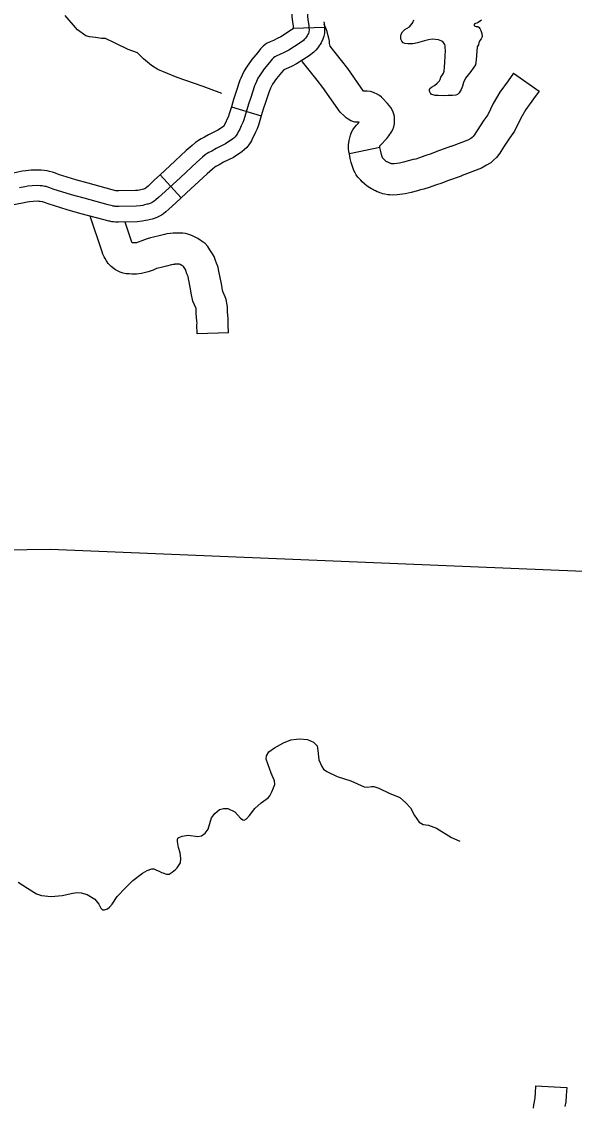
# Model space of a CAD drawing. Extents: x 1720274 to 1751788, y 372074 to 391887.
# Drawn here: x 1731172 to 1731592, y 380014 to 380837 of the extents above; entities that cross this region are included whole.
import ezdxf

# ---------------------------------------------------------------- set-up
doc = ezdxf.new("R2010")
doc.units = 0
for name, color, linetype in [('Level 32', 7, 'Continuous'), ('Level 35', 7, 'Continuous'), ('Level 45', 7, 'Continuous'), ('Level 5', 7, 'Continuous')]:
    doc.layers.add(name, color=color, linetype=linetype)

msp = doc.modelspace()

# ---------------------------------------------------------------- linework, layer by layer
at = {"layer": 'Level 32'}
for p, q in [((1731378.15, 380832.46), (1731401.84, 380833.21)), ((1731331.09, 380772.8), (1731353.79, 380766)), ((1731277.02, 380721.14), (1731293.07, 380703.7))]:
    msp.add_line(p, q, dxfattribs=at)
for points in [[(1731371.4, 380916.83), (1731371.65, 380915.17), (1731371.75, 380914.28), (1731371.76, 380913.19), (1731371.85, 380908.64), (1731372.23, 380890.05), (1731373.44, 380879.83), (1731374.52, 380869.26), (1731375.17, 380861.44), (1731375.35, 380859), (1731375.96, 380856.26), (1731376.47, 380854.91), (1731376.48, 380854.79), (1731376.8, 380851.62), (1731377.08, 380844.49), (1731377.01, 380840.93), (1731377.43, 380837.29), (1731377.94, 380833.85)], [(1731383.12, 380918.59), (1731383.4, 380916.69), (1731383.59, 380914.99), (1731383.61, 380913.38), (1731383.7, 380908.89), (1731384.07, 380890.87), (1731385.22, 380881.13), (1731386.32, 380870.35), (1731386.99, 380862.38), (1731387.11, 380860.73), (1731387.35, 380859.64), (1731388.08, 380857.69), (1731388.26, 380856.04), (1731388.63, 380852.45), (1731388.93, 380844.6), (1731388.87, 380841.49), (1731389.18, 380838.85), (1731389.81, 380834.58), (1731389.98, 380832.99), (1731390, 380832.83)], [(1731390, 380832.83), (1731390.06, 380830.96), (1731389.97, 380830.02), (1731389.85, 380829.29), (1731389.57, 380828.47), (1731389.02, 380827.28), (1731388.54, 380826.58), (1731388.08, 380825.82), (1731387.47, 380824.9), (1731386.44, 380823.76), (1731385.91, 380823.19), (1731383.38, 380821.33), (1731374.63, 380815.72), (1731371.29, 380813.94), (1731368, 380812.35), (1731365.69, 380811.4), (1731364.17, 380810.6), (1731363.07, 380809.81), (1731362.2, 380808.86), (1731360.18, 380806.45), (1731356.04, 380801.48), (1731352.47, 380796.36), (1731351.31, 380794.49), (1731350.1, 380791.93), (1731349.13, 380789.76), (1731348.63, 380788.63), (1731345.76, 380779.79), (1731344.02, 380774.66), (1731340.45, 380762.75), (1731339.71, 380760.81), (1731338.51, 380758.29), (1731337.5, 380755.84), (1731336.34, 380753.75), (1731335.8, 380752.46), (1731334.79, 380750.91), (1731334.01, 380749.98), (1731333, 380748.97), (1731332.19, 380748.35), (1731326.72, 380744.7), (1731319.47, 380741.13), (1731316.18, 380739.19), (1731314, 380738.14), (1731312.76, 380737.37), (1731311.29, 380736.32), (1731309.08, 380734.42), (1731304.82, 380730.73), (1731292.37, 380719.17), (1731280.81, 380708.53), (1731275.77, 380703.84), (1731273.87, 380702.17), (1731272.59, 380701.16), (1731271.74, 380700.58), (1731270.89, 380700.07), (1731270.04, 380699.65), (1731269.22, 380699.3), (1731268.02, 380698.95), (1731267.09, 380698.75), (1731265.07, 380698.25), (1731263.79, 380697.98), (1731261.74, 380697.59), (1731258.87, 380697.32), (1731245.53, 380697.05), (1731243.82, 380697.08), (1731242.89, 380697.16), (1731242.27, 380697.24), (1731241.33, 380697.44)], [(1731378.15, 380832.46), (1731378.16, 380832.31), (1731378.08, 380832.18), (1731377.98, 380832.07), (1731376.67, 380831.11), (1731368.62, 380825.95), (1731365.92, 380824.5), (1731363.17, 380823.17), (1731360.67, 380822.15), (1731357.9, 380820.7), (1731355.15, 380818.7), (1731353.29, 380816.67), (1731351.09, 380814.05), (1731346.61, 380808.68), (1731342.57, 380802.89), (1731340.88, 380800.17), (1731339.33, 380796.86), (1731338.31, 380794.6), (1731337.55, 380792.9), (1731334.52, 380783.52), (1731332.73, 380778.27), (1731331.09, 380772.8)], [(1731401.84, 380833.21), (1731401.93, 380830.58), (1731401.72, 380828.47), (1731401.38, 380826.43), (1731400.61, 380824.1), (1731399.35, 380821.37), (1731398.5, 380820.14), (1731398.1, 380819.48), (1731396.86, 380817.62), (1731395.18, 380815.76), (1731393.82, 380814.29), (1731390.08, 380811.56), (1731380.63, 380805.49), (1731376.67, 380803.38), (1731372.83, 380801.52), (1731370.82, 380800.7), (1731369.28, 380798.85), (1731365.46, 380794.28), (1731362.36, 380789.83), (1731361.73, 380788.82), (1731360.88, 380787), (1731359.95, 380784.92), (1731359.71, 380784.37), (1731357.01, 380776.05), (1731355.3, 380771.05), (1731353.79, 380766)], [(1731377.94, 380833.85), (1731378.15, 380832.46)], [(1731401.38, 380837.36), (1731401.57, 380836.09), (1731401.78, 380834.14), (1731401.8, 380833.87), (1731401.84, 380833.21)], [(1731331.09, 380772.8), (1731329.22, 380766.56), (1731328.81, 380765.47), (1731327.68, 380763.1), (1731326.81, 380760.99), (1731325.67, 380758.95), (1731325.29, 380758.05), (1731325.24, 380757.97), (1731325.22, 380757.94), (1731320.79, 380754.99), (1731313.84, 380751.57), (1731310.59, 380749.65), (1731308.27, 380748.53), (1731306.18, 380747.23), (1731303.98, 380745.66), (1731301.34, 380743.39), (1731296.9, 380739.56), (1731284.32, 380727.87), (1731277.02, 380721.14)], [(1731353.79, 380766), (1731351.68, 380758.94), (1731350.62, 380756.15), (1731349.34, 380753.48), (1731348.2, 380750.69), (1731347, 380748.54), (1731346.3, 380746.88), (1731344.34, 380743.87), (1731342.77, 380741.99), (1731340.82, 380740.03), (1731339.08, 380738.7), (1731332.65, 380734.41), (1731325.1, 380730.7), (1731321.77, 380728.73), (1731319.74, 380727.75), (1731319.35, 380727.51), (1731318.6, 380726.98), (1731316.82, 380725.44), (1731312.73, 380721.91), (1731300.41, 380710.47), (1731293.07, 380703.7)], [(1731243.77, 380709.03), (1731243.46, 380709.1), (1731240.54, 380709.83), (1731222.42, 380714.76), (1731213.07, 380717.35), (1731199.72, 380721.46), (1731197.49, 380722.3), (1731195.35, 380723.11), (1731193.04, 380723.74), (1731191.33, 380724.06), (1731188.84, 380724.44), (1731186.64, 380724.67), (1731183.7, 380724.78), (1731179.16, 380724.59), (1731175.01, 380724.22), (1731172.15, 380723.79), (1731167.98, 380722.99), (1731159.01, 380721.16), (1731157.39, 380720.74)], [(1731277.02, 380721.14), (1731272.76, 380717.23), (1731267.82, 380712.63), (1731266.29, 380711.28), (1731265.58, 380710.72), (1731265.38, 380710.58), (1731265.21, 380710.48), (1731265.16, 380710.46), (1731265.15, 380710.45), (1731264.44, 380710.31), (1731262.4, 380709.8), (1731261.46, 380709.6), (1731260.08, 380709.33), (1731258.19, 380709.16), (1731245.54, 380708.9), (1731244.45, 380708.92), (1731244.2, 380708.94), (1731243.77, 380709.03)], [(1731189.35, 380712.38), (1731187.33, 380712.69), (1731185.82, 380712.84), (1731183.72, 380712.92), (1731179.93, 380712.76), (1731176.44, 380712.45), (1731174.15, 380712.1), (1731170.27, 380711.37)], [(1731241.33, 380697.44), (1731240.8, 380697.55), (1731237.54, 380698.37), (1731219.28, 380703.33), (1731209.74, 380705.97), (1731195.9, 380710.24), (1731193.3, 380711.21), (1731191.67, 380711.83), (1731190.39, 380712.18), (1731189.35, 380712.38)], [(1731238.88, 380685.84), (1731238.14, 380686), (1731234.55, 380686.9), (1731216.15, 380691.9), (1731206.42, 380694.6), (1731192.08, 380699.02), (1731189.12, 380700.12), (1731187.99, 380700.55), (1731187.75, 380700.62), (1731187.36, 380700.69), (1731185.82, 380700.93), (1731184.99, 380701.01), (1731183.75, 380701.06), (1731180.69, 380700.93), (1731177.86, 380700.68), (1731176.15, 380700.42), (1731172.56, 380699.74), (1731164.39, 380698.07), (1731163.41, 380697.82)], [(1731293.07, 380703.7), (1731288.87, 380699.84), (1731283.72, 380695.05), (1731281.46, 380693.06), (1731279.61, 380691.6), (1731278.1, 380690.57), (1731276.56, 380689.66), (1731275.03, 380688.89), (1731273.23, 380688.12), (1731270.89, 380687.44), (1731269.74, 380687.2), (1731267.74, 380686.7), (1731266.12, 380686.36), (1731263.4, 380685.84), (1731259.55, 380685.48), (1731245.52, 380685.19), (1731243.2, 380685.25), (1731241.67, 380685.37), (1731240.31, 380685.54), (1731238.88, 380685.84)]]:
    msp.add_lwpolyline(points, dxfattribs=at)
at = {"layer": 'Level 35'}
for points in [[(1731323.83, 380782.95), (1731309.67, 380788.22), (1731289.85, 380795.1), (1731275.28, 380801.17), (1731270.43, 380804.01), (1731264.36, 380809.27), (1731259.91, 380813.73), (1731252.63, 380816.16), (1731242.92, 380821.02), (1731235.63, 380824.66), (1731232.4, 380824.66), (1731227.95, 380825.47), (1731223.5, 380825.88), (1731220.67, 380826.69), (1731214.19, 380831.14), (1731204.89, 380842.08)], [(1731517.75, 380818.32), (1731517.11, 380808.37), (1731516.41, 380804.74), (1731513.06, 380799.56), (1731509.01, 380794.39), (1731507.47, 380791.17), (1731506.49, 380788.37), (1731505.52, 380786), (1731503.98, 380783.34), (1731502.72, 380782.22), (1731501.46, 380781.66), (1731499.09, 380781.38), (1731495.73, 380781.24), (1731492.66, 380781.1), (1731488.19, 380781.38), (1731485.81, 380781.38), (1731484.28, 380781.8), (1731483.16, 380782.22), (1731482.46, 380782.78), (1731482.04, 380783.48), (1731481.76, 380784.04), (1731481.62, 380784.74), (1731481.62, 380785.86), (1731481.9, 380786.7), (1731483.02, 380787.67), (1731485.39, 380788.93), (1731487.35, 380790.61), (1731488.19, 380791.45), (1731489.03, 380792.57), (1731489.59, 380793.55), (1731490.28, 380795.37), (1731491.54, 380796.91), (1731492.1, 380798.3), (1731492.8, 380799.84), (1731492.94, 380802.78), (1731493.22, 380806.7), (1731493.64, 380815.65), (1731493.5, 380817.18), (1731493.42, 380818.97), (1731493.1, 380819.93), (1731492.65, 380820.7), (1731491.81, 380821.73), (1731490.85, 380822.56), (1731488.35, 380823.53), (1731483.67, 380824.04), (1731480.79, 380823.72), (1731477.64, 380822.76), (1731472.39, 380821.28), (1731468.8, 380820.64), (1731465.01, 380820.44), (1731462.83, 380820.7), (1731461.55, 380821.34), (1731460.46, 380822.63), (1731459.88, 380824.04), (1731459.88, 380824.42), (1731459.88, 380825.32), (1731459.88, 380826.48), (1731459.95, 380827.89), (1731461.17, 380829.62), (1731462.7, 380831.48), (1731466.42, 380833.54), (1731468.41, 380835.91), (1731468.79, 380836.81), (1731469.65, 380838.79)], [(1731520.95, 380838.45), (1731518.61, 380836.63), (1731517.55, 380836.26), (1731516.41, 380835.95), (1731515.88, 380835.8), (1731515.6, 380835.6), (1731515.45, 380835.43), (1731515.42, 380835.12), (1731515.42, 380834.67), (1731515.5, 380834.43), (1731515.72, 380834.18), (1731516.18, 380833.99), (1731517.02, 380833.82), (1731518.14, 380833.62), (1731519.19, 380832.98), (1731519.88, 380832.18), (1731520.49, 380830.78), (1731521.39, 380828.5), (1731521.49, 380826.18), (1731521.4, 380825.48), (1731520.82, 380824.38), (1731519.87, 380823.03), (1731519.07, 380821.32), (1731518.65, 380819.92), (1731517.75, 380818.32)], [(1731169.23, 380184.26), (1731176.38, 380179.73), (1731183.24, 380175.49), (1731187.03, 380174.18), (1731194.33, 380173.45), (1731202.5, 380174.18), (1731210.82, 380175.93), (1731213.88, 380176.52), (1731216.95, 380176.22), (1731221.62, 380174.91), (1731227.31, 380171.4), (1731230.52, 380167.61), (1731231.98, 380164.54), (1731233.14, 380163.37), (1731234.75, 380163.22), (1731237.08, 380164.1), (1731238.54, 380165.42), (1731240.59, 380167.61), (1731244.38, 380173.3), (1731250.66, 380179.87), (1731256.35, 380185.57), (1731263.5, 380191.12), (1731267.15, 380193.17), (1731270.79, 380194.48), (1731272.25, 380194.48), (1731274.3, 380193.46), (1731276.19, 380192.58), (1731277.95, 380191.56), (1731278.97, 380191.27), (1731281.74, 380190.24), (1731283.93, 380190.39), (1731286.26, 380191.85), (1731287.29, 380192.87), (1731288.31, 380193.6), (1731290.06, 380195.21), (1731292.54, 380198.86), (1731292.83, 380202.22), (1731292.25, 380206.46), (1731290.93, 380210.69), (1731290.2, 380215.22), (1731290.2, 380216.53), (1731290.5, 380217.7), (1731291.23, 380218.29), (1731293.71, 380219.31), (1731298.38, 380219.89), (1731305.53, 380219.02), (1731308.45, 380219.46), (1731311.22, 380221.35), (1731313.41, 380224.42), (1731316.03, 380233.18), (1731318.51, 380236.4), (1731322.16, 380239.32), (1731325.08, 380240.19), (1731327.71, 380240.19), (1731328.29, 380240.19), (1731333.69, 380237.71), (1731338.07, 380232.89), (1731339.82, 380231.58), (1731340.84, 380231.43), (1731342.59, 380232.45), (1731344.78, 380234.79), (1731349.01, 380240.19), (1731353.68, 380244.43), (1731359.08, 380248.23), (1731360.4, 380249.83), (1731361.86, 380252.9), (1731363.02, 380255.82), (1731364.04, 380258.45), (1731363.75, 380261.23), (1731361.27, 380267.07), (1731357.62, 380277.58), (1731357.77, 380280.07), (1731359.67, 380283.13), (1731363.75, 380286.35), (1731370.76, 380290.15), (1731376.16, 380292.19), (1731380.54, 380292.92), (1731383.02, 380293.07), (1731389, 380292.48), (1731393.38, 380290.58), (1731396.15, 380287.66), (1731396.73, 380284.3), (1731397.61, 380277.15), (1731399.8, 380272.18), (1731401.11, 380269.99), (1731403.59, 380268.24), (1731411.33, 380264.59), (1731421.69, 380261.08)], [(1731421.69, 380261.08), (1731431.9, 380256.55), (1731434.68, 380256.41), (1731437.59, 380256.99), (1731439.35, 380256.99), (1731442.99, 380255.68), (1731450.87, 380251.88), (1731459.05, 380248.52), (1731463.28, 380244.87), (1731467.07, 380240.78), (1731470.14, 380234.94), (1731473.64, 380229.83), (1731476.85, 380227.93), (1731480.79, 380227.63), (1731486.77, 380225.15), (1731498.3, 380218.29), (1731504.58, 380215.51)]]:
    msp.add_lwpolyline(points, dxfattribs=at)
at = {"layer": 'Level 45'}
for p, q in [((1731545.36, 380798.27), (1731564.75, 380784.64)), ((1731443.87, 380741.8), (1731420.68, 380736.95)), ((1731328.85, 380601.12), (1731305.16, 380600.5)), ((1731562.14, 380029.77), (1731585.8, 380028.35))]:
    msp.add_line(p, q, dxfattribs=at)
for points in [[(1731414.73, 380807.79), (1731406.02, 380818.72), (1731405.64, 380820.83), (1731405.55, 380822.61), (1731405.04, 380824.91), (1731404.65, 380826.75), (1731403.76, 380829.81), (1731403.02, 380832.03), (1731401.69, 380835.28)], [(1731396.2, 380793.02), (1731385.15, 380806.88), (1731384.64, 380808.07)], [(1731443.87, 380741.8), (1731443.79, 380742.22), (1731443.76, 380742.53), (1731443.77, 380742.61), (1731443.89, 380743.06), (1731444.41, 380743.57), (1731449.11, 380748.67), (1731450.61, 380750.67), (1731451.48, 380751.91), (1731451.84, 380752.54), (1731452.69, 380753.71), (1731453.61, 380755.54), (1731454.52, 380757.59), (1731454.88, 380759.91), (1731455.01, 380761.3), (1731455.01, 380762.22), (1731455.01, 380762.64), (1731455.01, 380763.31), (1731454.96, 380764.14), (1731454.87, 380765.32), (1731454.49, 380767.14), (1731453.68, 380769.57), (1731452.2, 380772.18), (1731449.64, 380775.2), (1731445.92, 380779.22), (1731445.03, 380780.03), (1731443.58, 380781.37), (1731441.4, 380782.64), (1731440.06, 380783.23), (1731439.12, 380783.66), (1731436.68, 380784.47), (1731434.11, 380784.68), (1731432.54, 380784.71), (1731431.47, 380784.7), (1731419.58, 380801.72), (1731414.73, 380807.79)], [(1731545.36, 380798.27), (1731541.34, 380792.55), (1731534.87, 380783.77), (1731529.83, 380775.21), (1731525.76, 380766.58), (1731522.83, 380762.68), (1731517.67, 380754.76), (1731515.48, 380751.2), (1731514.69, 380750.21), (1731513.9, 380749.43), (1731513.84, 380749.37), (1731512.83, 380748.76), (1731510.74, 380747.53), (1731498.1, 380742.74), (1731497.48, 380742.52)], [(1731420.68, 380736.95), (1731420.31, 380738.69), (1731420.08, 380741.21), (1731420.03, 380743.9), (1731420.49, 380747.28), (1731420.97, 380749.11), (1731421.51, 380751.2), (1731422.44, 380753.46), (1731423.44, 380755.31), (1731424.57, 380757.03), (1731426.04, 380758.75), (1731427.4, 380760.08), (1731428.26, 380761.02), (1731427.03, 380761.02), (1731424.74, 380761.23), (1731421.85, 380762.19), (1731419.77, 380763.38), (1731418.25, 380764.47), (1731416.98, 380765.59), (1731413.83, 380768.57), (1731400.58, 380787.53), (1731396.2, 380793.02)], [(1731564.75, 380784.64), (1731560.58, 380778.7), (1731554.67, 380770.69), (1731550.8, 380764.12), (1731546.17, 380754.3), (1731542.26, 380749.08), (1731537.69, 380742.08), (1731534.91, 380737.55), (1731532.38, 380734.39), (1731530.27, 380732.28), (1731528.06, 380730.26), (1731524.93, 380728.38), (1731521.01, 380726.08), (1731506.31, 380720.51), (1731505.48, 380720.21)], [(1731497.48, 380742.52), (1731487.16, 380738.82), (1731482.72, 380737.16), (1731478.06, 380735.51), (1731473.92, 380733.96), (1731471.09, 380733.13), (1731469.21, 380732.68), (1731466.43, 380732.02), (1731461.89, 380730.78), (1731458.66, 380730.01), (1731454.76, 380729.44), (1731454.09, 380729.41), (1731453.71, 380729.44), (1731453.31, 380729.49), (1731452.7, 380729.6), (1731452.34, 380729.69), (1731452.11, 380729.75), (1731451.87, 380729.84), (1731451.42, 380730), (1731451.31, 380730.05), (1731450.9, 380730.24), (1731450.37, 380730.51), (1731449.89, 380730.74), (1731449.49, 380730.94), (1731449.17, 380731.11), (1731448.76, 380731.37), (1731448.38, 380731.61), (1731448.07, 380731.87), (1731447.17, 380732.72), (1731446.55, 380733.37), (1731445.95, 380734), (1731445.78, 380734.18), (1731445.58, 380734.72), (1731445.09, 380736.51), (1731444.49, 380738.86), (1731443.87, 380741.8)], [(1731505.48, 380720.21), (1731495.3, 380716.56), (1731490.83, 380714.89), (1731486.17, 380713.24), (1731481.41, 380711.46), (1731477.19, 380710.22), (1731474.72, 380709.63), (1731472.32, 380709.06), (1731467.75, 380707.81), (1731463.11, 380706.71), (1731457.07, 380705.83), (1731453.59, 380705.65), (1731451.31, 380705.86), (1731449.91, 380706.02), (1731447.73, 380706.41), (1731446.09, 380706.82), (1731444.76, 380707.21), (1731443.8, 380707.55), (1731442.79, 380707.93), (1731441.78, 380708.34), (1731440.61, 380708.89), (1731439.91, 380709.24), (1731439.27, 380709.55), (1731438.62, 380709.89), (1731437.51, 380710.45), (1731436.12, 380711.32), (1731434.33, 380712.47), (1731432.33, 380714.14), (1731430.45, 380715.91), (1731429.37, 380717.04), (1731428.58, 380717.87), (1731427.21, 380719.38), (1731425.9, 380721.23), (1731425, 380722.7), (1731424.11, 380724.48), (1731423.01, 380727.42), (1731422.19, 380730.43), (1731421.4, 380733.48), (1731420.68, 380736.95)], [(1731285.62, 380652.75), (1731281.82, 380651.89), (1731277.78, 380650.84), (1731275.6, 380650.28), (1731274.36, 380649.96), (1731271.6, 380648.89), (1731268.01, 380647.52), (1731265.86, 380646.89), (1731262.83, 380646.15), (1731258.99, 380645.82), (1731255.61, 380645.78), (1731253.48, 380645.87), (1731251.27, 380646.08), (1731248.85, 380646.46), (1731246.73, 380647.24), (1731244.58, 380648.2), (1731243.2, 380649.1), (1731242.04, 380649.85), (1731239.89, 380651.54), (1731238.89, 380652.62), (1731237.66, 380653.92), (1731236.32, 380655.78), (1731235.23, 380657.52), (1731234.41, 380659.02), (1731233.56, 380660.99), (1731233.02, 380662.62), (1731223.98, 380689.77)], [(1731280.4, 380675.86), (1731276.24, 380674.92), (1731271.85, 380673.79), (1731269.66, 380673.22), (1731267.1, 380672.56), (1731263.1, 380671.02), (1731260.43, 380669.99), (1731259.69, 380669.78), (1731258.99, 380669.61), (1731257.83, 380669.51), (1731256, 380669.48), (1731255.71, 380669.5), (1731255.51, 380670.11), (1731250.45, 380685.29)], [(1731328.85, 380601.12), (1731328.69, 380607.55), (1731328.72, 380608.85), (1731328.58, 380611.73), (1731328.05, 380617.14), (1731328.05, 380621.06), (1731327.74, 380623.64), (1731327.36, 380625.26), (1731327.03, 380626.58), (1731326.31, 380628.58), (1731324.52, 380632.52), (1731324.04, 380635.1), (1731323.78, 380637.11), (1731322.29, 380644.35), (1731321.9, 380646.66), (1731321.37, 380649.17), (1731320.96, 380650.97), (1731319.75, 380653.97), (1731319.07, 380656.19), (1731317.98, 380659.04), (1731316.84, 380661.24), (1731314.87, 380664.17), (1731313.12, 380666.66), (1731311.08, 380668.92), (1731309, 380670.64), (1731307.39, 380671.65), (1731305.76, 380672.75), (1731304.17, 380673.52), (1731303.09, 380674.08), (1731301.54, 380674.88), (1731299.55, 380675.66), (1731298, 380676.13), (1731296.3, 380676.56), (1731294.24, 380676.86), (1731292.74, 380676.95), (1731291.39, 380676.95), (1731290.15, 380676.95), (1731288.46, 380676.95), (1731286.79, 380676.9), (1731284.69, 380676.72), (1731282.13, 380676.25), (1731280.4, 380675.86)], [(1731305.16, 380600.5), (1731304.98, 380607.6), (1731305.01, 380608.62), (1731304.94, 380609.97), (1731304.35, 380615.97), (1731304.35, 380619.57), (1731304.33, 380619.62), (1731304.32, 380619.69), (1731301.75, 380625.32), (1731300.62, 380631.4), (1731300.38, 380633.2), (1731298.99, 380639.98), (1731298.6, 380642.25), (1731298.26, 380643.88), (1731297.37, 380646.07), (1731296.64, 380648.5), (1731296.36, 380649.23), (1731295.35, 380650.73), (1731294.73, 380651.61), (1731294.45, 380651.79), (1731293.9, 380652.16), (1731293.6, 380652.31), (1731292.22, 380653.02), (1731291.77, 380653.25), (1731291.39, 380653.25), (1731290.15, 380653.25), (1731288.82, 380653.25), (1731288.17, 380653.23), (1731287.81, 380653.2), (1731286.85, 380653.02), (1731285.62, 380652.75)], [(1731562.14, 380029.77), (1731561.8, 380024.02), (1731561.5, 380020.77), (1731560.96, 380017.63), (1731560.62, 380015.24), (1731560.17, 380012.87)], [(1731585.8, 380028.35), (1731585.43, 380022.24), (1731585.02, 380017.68), (1731584.37, 380013.94)]]:
    msp.add_lwpolyline(points, dxfattribs=at)
at = {"layer": 'Level 5'}
msp.add_lwpolyline([(1730821.47, 380431.62), (1731193.88, 380436.92), (1731622.97, 380419.26)], dxfattribs=at)

doc.saveas('drawing.dxf')
